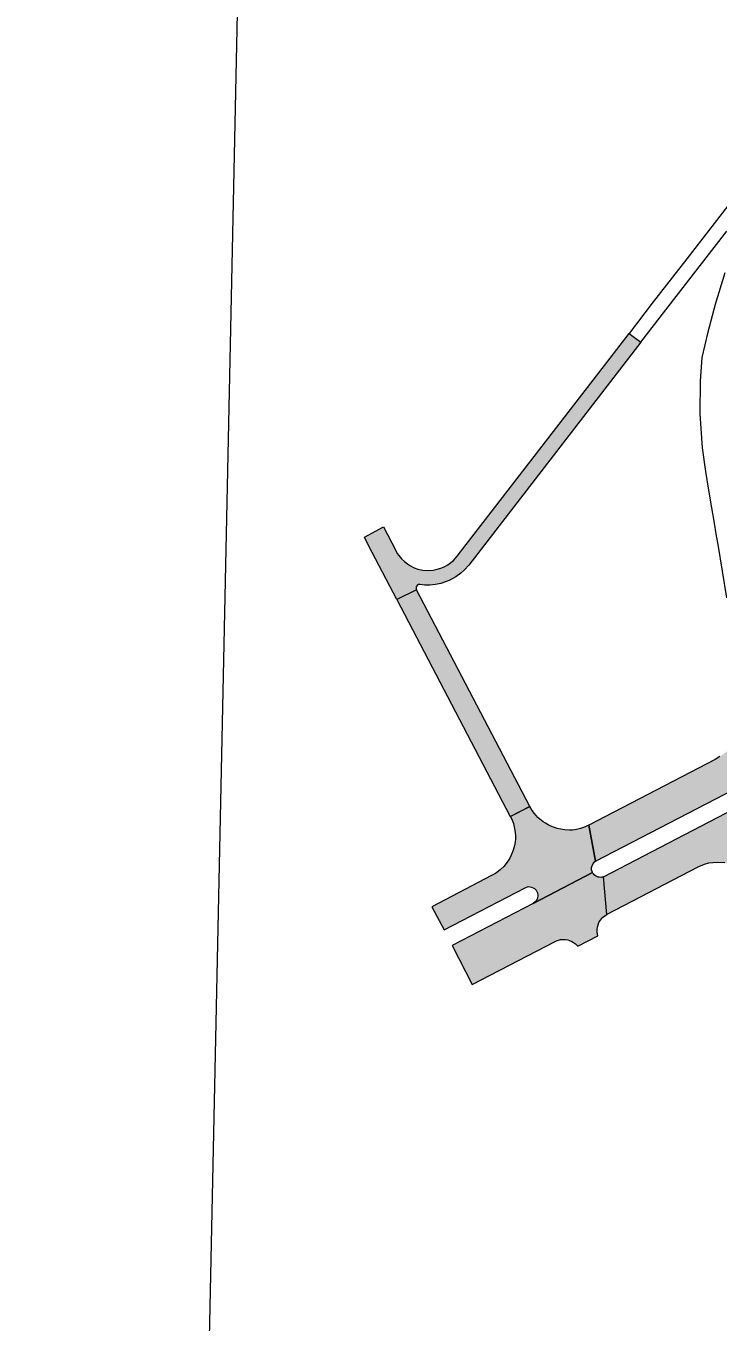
# Model space of a CAD drawing. Extents: x 2356431 to 2371438, y 6972864 to 6982525.
# Drawn here: x 2370511.5 to 2370554.1, y 6981653 to 6981732.8 of the extents above; entities that cross this region are included whole.
import ezdxf

# ---------------------------------------------------------------- set-up
doc = ezdxf.new("R2010")
doc.units = 0
doc.header["$LTSCALE"] = 5.6
doc.layers.add('1', color=7, linetype='Continuous', lineweight=25)
doc.layers.add('9', color=7, linetype='Continuous', lineweight=13)

msp = doc.modelspace()

# ---------------------------------------------------------------- hatches: boundary and pattern name
at = {"layer": '9'}
for points in [[(2370548.609, 6981713.883), (2370549.334, 6981713.348), (2370538.731, 6981699.61), (2370538.475, 6981699.315), (2370538.255, 6981699.11), (2370537.948, 6981698.884), (2370537.522, 6981698.655), (2370537.018, 6981698.48), (2370536.684, 6981698.409), (2370536.336, 6981698.383), (2370536.01, 6981698.384), (2370535.752, 6981698.423), (2370535.631, 6981698.417), (2370535.56, 6981698.364), (2370535.502, 6981698.283), (2370535.498, 6981698.205), (2370535.503, 6981698.14), (2370535.517, 6981698.097), (2370534.313, 6981697.483), (2370532.568, 6981700.827), (2370532.306, 6981701.335), (2370533.479, 6981701.976), (2370534.238, 6981700.503), (2370534.334, 6981700.323), (2370534.434, 6981700.198), (2370534.591, 6981699.999), (2370534.769, 6981699.827), (2370534.962, 6981699.681), (2370535.152, 6981699.559), (2370535.38, 6981699.448), (2370535.602, 6981699.368), (2370535.905, 6981699.304), (2370536.25, 6981699.286), (2370536.54, 6981699.301), (2370536.782, 6981699.357), (2370537.016, 6981699.427), (2370537.219, 6981699.507), (2370537.437, 6981699.627), (2370537.627, 6981699.768), (2370537.791, 6981699.903), (2370537.928, 6981700.041), (2370538.019, 6981700.16), (2370547.645, 6981712.633)], [(2370534.313, 6981697.483), (2370541.294, 6981684.123), (2370542.498, 6981684.735), (2370535.517, 6981698.097)], [(2370555.631, 6981689.79), (2370555.534, 6981689.459), (2370555.397, 6981689.16), (2370555.166, 6981688.74), (2370554.847, 6981688.339), (2370554.565, 6981688.076), (2370554.207, 6981687.808), (2370553.912, 6981687.629), (2370546.136, 6981683.589), (2370546.55, 6981681.369), (2370555.06, 6981685.792), (2370555.166, 6981685.838), (2370555.273, 6981685.852), (2370555.402, 6981685.845), (2370555.511, 6981685.814), (2370555.615, 6981685.757), (2370555.695, 6981685.68), (2370555.782, 6981685.558), (2370556, 6981685.686), (2370559.267, 6981687.37), (2370559.082, 6981689.71), (2370559.082, 6981689.698), (2370556.756, 6981688.586), (2370556.768, 6981688.536), (2370556.73, 6981688.498), (2370556.642, 6981688.443), (2370555.938, 6981688.073), (2370555.857, 6981688.057), (2370555.782, 6981688.091), (2370555.768, 6981688.157), (2370555.794, 6981688.237), (2370555.89, 6981688.393), (2370556.026, 6981688.6), (2370556.124, 6981688.805), (2370556.206, 6981688.985), (2370556.305, 6981689.209), (2370556.373, 6981689.417), (2370556.386, 6981689.497)], [(2370547.038, 6981680.406), (2370555.558, 6981684.833), (2370555.646, 6981684.892), (2370555.75, 6981685.003), (2370555.808, 6981685.105), (2370555.832, 6981685.225), (2370555.841, 6981685.34), (2370555.829, 6981685.443), (2370555.8, 6981685.516), (2370555.782, 6981685.558), (2370556, 6981685.686), (2370559.267, 6981687.37), (2370559.454, 6981685.071), (2370558.473, 6981684.521), (2370558.4, 6981684.464), (2370558.298, 6981684.374), (2370558.264, 6981684.306), (2370558.23, 6981684.099), (2370557.128, 6981683.643), (2370556.908, 6981683.529), (2370556.907, 6981683.539), (2370556.904, 6981683.551), (2370556.901, 6981683.563), (2370556.895, 6981683.577), (2370556.885, 6981683.592), (2370556.874, 6981683.604), (2370556.856, 6981683.618), (2370556.84, 6981683.627), (2370556.819, 6981683.634), (2370556.8, 6981683.635), (2370556.783, 6981683.636), (2370556.764, 6981683.631), (2370556.744, 6981683.623), (2370554.822, 6981682.626), (2370554.784, 6981682.603), (2370554.739, 6981682.552), (2370554.708, 6981682.493), (2370554.7, 6981682.412), (2370554.711, 6981682.348), (2370554.749, 6981682.284), (2370554.793, 6981682.243), (2370554.839, 6981682.218), (2370554.878, 6981682.206), (2370555.111, 6981682.146), (2370555.418, 6981682.048), (2370555.739, 6981681.904), (2370555.842, 6981681.839), (2370556.148, 6981681.666), (2370556.426, 6981681.467), (2370556.636, 6981681.279), (2370556.672, 6981681.251), (2370556.713, 6981681.23), (2370556.761, 6981681.219), (2370556.808, 6981681.215), (2370556.877, 6981681.233), (2370556.924, 6981681.26), (2370556.966, 6981681.296), (2370556.986, 6981681.329), (2370557.008, 6981681.378), (2370557.015, 6981681.422), (2370557.016, 6981681.454), (2370557.241, 6981681.471), (2370557.254, 6981681.207), (2370557.271, 6981679.643), (2370556.596, 6981679.587), (2370556.488, 6981679.85), (2370556.4, 6981679.993), (2370556.296, 6981680.194), (2370556.082, 6981680.427), (2370555.752, 6981680.752), (2370555.4, 6981680.963), (2370554.977, 6981681.126), (2370554.517, 6981681.257), (2370554.066, 6981681.291), (2370553.774, 6981681.255), (2370553.513, 6981681.236), (2370553.241, 6981681.159), (2370552.894, 6981681.018), (2370552.855, 6981680.995), (2370547.246, 6981678.08)], [(2370537.211, 6981677.126), (2370542.209, 6981679.723), (2370542.404, 6981679.802), (2370542.606, 6981679.756), (2370542.788, 6981679.677), (2370542.882, 6981679.574), (2370542.969, 6981679.417), (2370543, 6981679.251), (2370542.976, 6981679.082), (2370542.914, 6981678.946), (2370542.828, 6981678.855), (2370542.707, 6981678.765), (2370546.362, 6981680.669), (2370546.335, 6981680.734), (2370546.304, 6981680.836), (2370546.301, 6981680.978), (2370546.329, 6981681.084), (2370546.402, 6981681.226), (2370546.491, 6981681.324), (2370546.55, 6981681.369), (2370546.136, 6981683.589), (2370545.799, 6981683.436), (2370545.612, 6981683.378), (2370545.364, 6981683.323), (2370545.13, 6981683.287), (2370544.943, 6981683.287), (2370544.65, 6981683.294), (2370544.404, 6981683.331), (2370544.173, 6981683.381), (2370544.014, 6981683.434), (2370543.79, 6981683.517), (2370543.618, 6981683.608), (2370543.454, 6981683.703), (2370543.325, 6981683.79), (2370543.108, 6981683.954), (2370542.997, 6981684.065), (2370542.883, 6981684.182), (2370542.78, 6981684.298), (2370542.637, 6981684.495), (2370542.498, 6981684.735), (2370541.297, 6981684.117), (2370541.403, 6981683.904), (2370541.482, 6981683.679), (2370541.561, 6981683.388), (2370541.598, 6981683.113), (2370541.609, 6981682.95), (2370541.608, 6981682.731), (2370541.591, 6981682.552), (2370541.553, 6981682.335), (2370541.481, 6981682.044), (2370541.351, 6981681.747), (2370541.261, 6981681.56), (2370541.101, 6981681.301), (2370540.886, 6981681.039), (2370540.701, 6981680.863), (2370540.537, 6981680.724), (2370540.379, 6981680.613), (2370540.146, 6981680.477), (2370536.452, 6981678.558)], [(2370537.709, 6981676.168), (2370538.954, 6981673.772), (2370544.052, 6981676.42), (2370544.135, 6981676.463), (2370544.267, 6981676.509), (2370544.394, 6981676.536), (2370544.559, 6981676.55), (2370544.691, 6981676.541), (2370544.845, 6981676.515), (2370544.937, 6981676.481), (2370545.085, 6981676.422), (2370545.179, 6981676.361), (2370545.308, 6981676.274), (2370545.392, 6981676.196), (2370545.445, 6981676.131), (2370546.684, 6981676.774), (2370546.658, 6981676.875), (2370546.638, 6981677.018), (2370546.639, 6981677.154), (2370546.657, 6981677.306), (2370546.7, 6981677.437), (2370546.758, 6981677.589), (2370546.825, 6981677.708), (2370546.938, 6981677.843), (2370547.002, 6981677.911), (2370547.096, 6981677.986), (2370547.17, 6981678.038), (2370547.246, 6981678.08), (2370547.038, 6981680.406), (2370546.933, 6981680.375), (2370546.867, 6981680.368), (2370546.775, 6981680.375), (2370546.702, 6981680.387), (2370546.622, 6981680.418), (2370546.545, 6981680.458), (2370546.469, 6981680.519), (2370546.418, 6981680.582), (2370546.38, 6981680.637), (2370546.362, 6981680.669), (2370542.707, 6981678.765)]]:
    msp.add_hatch(color=256, dxfattribs=at).paths.add_polyline_path(points)

# ---------------------------------------------------------------- linework, layer by layer
at = {"layer": '1', "lineweight": 13}
msp.add_lwpolyline([(2370359.058, 6981371.686), (2370521.887, 6981610.181), (2370526.335, 6981821.134), (2370603.448, 6981839.65), (2370623.649, 6981594.663), (2370420.032, 6981316.493)], close=True, dxfattribs=at)
at = {"layer": '9'}
for points in [[(2370554.691, 6981721.756), (2370552.162, 6981718.484), (2370550.026, 6981715.744), (2370548.609, 6981713.883), (2370549.334, 6981713.348), (2370550.877, 6981715.341), (2370554.623, 6981720.196)], [(2370554.519, 6981717.618), (2370553.911, 6981715.668), (2370553.469, 6981713.965), (2370553.101, 6981712.398), (2370552.984, 6981710.945), (2370552.974, 6981708.934), (2370553.123, 6981706.83), (2370553.326, 6981705.389), (2370553.505, 6981704.236), (2370553.688, 6981703.144), (2370553.823, 6981702.32), (2370553.974, 6981701.406), (2370554.069, 6981700.891), (2370554.616, 6981697.595)], [(2370554.207, 6981687.808), (2370553.912, 6981687.629), (2370546.136, 6981683.589), (2370546.55, 6981681.369), (2370555.06, 6981685.792)], [(2370554.517, 6981681.257), (2370554.066, 6981681.291), (2370553.774, 6981681.255), (2370553.513, 6981681.236), (2370553.241, 6981681.159), (2370552.894, 6981681.018), (2370552.855, 6981680.995), (2370547.246, 6981678.08), (2370547.038, 6981680.406), (2370555.558, 6981684.833)]]:
    msp.add_lwpolyline(points, dxfattribs=at)
for points in [[(2370548.609, 6981713.883), (2370549.334, 6981713.348), (2370538.731, 6981699.61), (2370538.475, 6981699.315), (2370538.255, 6981699.11), (2370537.948, 6981698.884), (2370537.522, 6981698.655), (2370537.018, 6981698.48), (2370536.684, 6981698.409), (2370536.336, 6981698.383), (2370536.01, 6981698.384), (2370535.752, 6981698.423), (2370535.631, 6981698.417), (2370535.56, 6981698.364), (2370535.502, 6981698.283), (2370535.498, 6981698.205), (2370535.503, 6981698.14), (2370535.517, 6981698.097), (2370534.313, 6981697.483), (2370532.568, 6981700.827), (2370532.306, 6981701.335), (2370533.479, 6981701.976), (2370534.238, 6981700.503), (2370534.334, 6981700.323), (2370534.434, 6981700.198), (2370534.591, 6981699.999), (2370534.769, 6981699.827), (2370534.962, 6981699.681), (2370535.152, 6981699.559), (2370535.38, 6981699.448), (2370535.602, 6981699.368), (2370535.905, 6981699.304), (2370536.25, 6981699.286), (2370536.54, 6981699.301), (2370536.782, 6981699.357), (2370537.016, 6981699.427), (2370537.219, 6981699.507), (2370537.437, 6981699.627), (2370537.627, 6981699.768), (2370537.791, 6981699.903), (2370537.928, 6981700.041), (2370538.019, 6981700.16), (2370547.645, 6981712.633)], [(2370534.313, 6981697.483), (2370541.294, 6981684.123), (2370542.498, 6981684.735), (2370535.517, 6981698.097)], [(2370537.211, 6981677.126), (2370542.209, 6981679.723), (2370542.404, 6981679.802), (2370542.606, 6981679.756), (2370542.788, 6981679.677), (2370542.882, 6981679.574), (2370542.969, 6981679.417), (2370543, 6981679.251), (2370542.976, 6981679.082), (2370542.914, 6981678.946), (2370542.828, 6981678.855), (2370542.707, 6981678.765), (2370546.362, 6981680.669), (2370546.335, 6981680.734), (2370546.304, 6981680.836), (2370546.301, 6981680.978), (2370546.329, 6981681.084), (2370546.402, 6981681.226), (2370546.491, 6981681.324), (2370546.55, 6981681.369), (2370546.136, 6981683.589), (2370545.799, 6981683.436), (2370545.612, 6981683.378), (2370545.364, 6981683.323), (2370545.13, 6981683.287), (2370544.943, 6981683.287), (2370544.65, 6981683.294), (2370544.404, 6981683.331), (2370544.173, 6981683.381), (2370544.014, 6981683.434), (2370543.79, 6981683.517), (2370543.618, 6981683.608), (2370543.454, 6981683.703), (2370543.325, 6981683.79), (2370543.108, 6981683.954), (2370542.997, 6981684.065), (2370542.883, 6981684.182), (2370542.78, 6981684.298), (2370542.637, 6981684.495), (2370542.498, 6981684.735), (2370541.297, 6981684.117), (2370541.403, 6981683.904), (2370541.482, 6981683.679), (2370541.561, 6981683.388), (2370541.598, 6981683.113), (2370541.609, 6981682.95), (2370541.608, 6981682.731), (2370541.591, 6981682.552), (2370541.553, 6981682.335), (2370541.481, 6981682.044), (2370541.351, 6981681.747), (2370541.261, 6981681.56), (2370541.101, 6981681.301), (2370540.886, 6981681.039), (2370540.701, 6981680.863), (2370540.537, 6981680.724), (2370540.379, 6981680.613), (2370540.146, 6981680.477), (2370536.452, 6981678.558)], [(2370537.709, 6981676.168), (2370538.954, 6981673.772), (2370544.052, 6981676.42), (2370544.135, 6981676.463), (2370544.267, 6981676.509), (2370544.394, 6981676.536), (2370544.559, 6981676.55), (2370544.691, 6981676.541), (2370544.845, 6981676.515), (2370544.937, 6981676.481), (2370545.085, 6981676.422), (2370545.179, 6981676.361), (2370545.308, 6981676.274), (2370545.392, 6981676.196), (2370545.445, 6981676.131), (2370546.684, 6981676.774), (2370546.658, 6981676.875), (2370546.638, 6981677.018), (2370546.639, 6981677.154), (2370546.657, 6981677.306), (2370546.7, 6981677.437), (2370546.758, 6981677.589), (2370546.825, 6981677.708), (2370546.938, 6981677.843), (2370547.002, 6981677.911), (2370547.096, 6981677.986), (2370547.17, 6981678.038), (2370547.246, 6981678.08), (2370547.038, 6981680.406), (2370546.933, 6981680.375), (2370546.867, 6981680.368), (2370546.775, 6981680.375), (2370546.702, 6981680.387), (2370546.622, 6981680.418), (2370546.545, 6981680.458), (2370546.469, 6981680.519), (2370546.418, 6981680.582), (2370546.38, 6981680.637), (2370546.362, 6981680.669), (2370542.707, 6981678.765)]]:
    msp.add_lwpolyline(points, close=True, dxfattribs=at)

doc.saveas('drawing.dxf')
